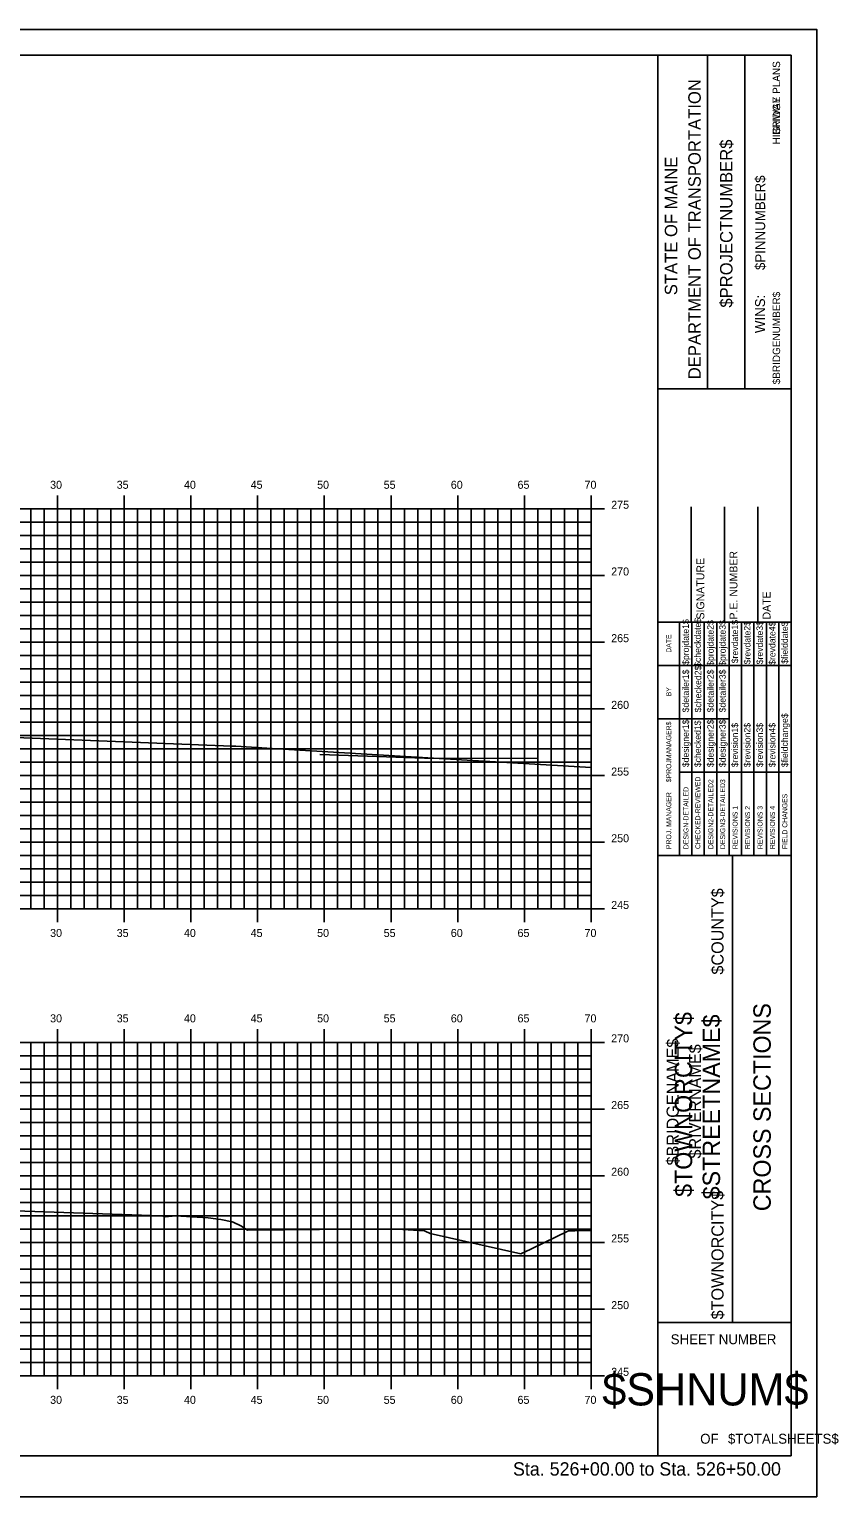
# Model space of a CAD drawing. Extents: x 1168600 to 1177589, y 610178 to 611246.
# Drawn here: x 1175976.5 to 1176037.2, y 610268.7 to 610378.7 of the extents above; entities that cross this region are included whole.
import ezdxf

# ---------------------------------------------------------------- set-up
doc = ezdxf.new("R2010")
doc.units = 0
for name, color, linetype in [('_Construction', 7, 'Continuous'), ('_Station Equation', 7, 'Continuous'), ('BORDER', 7, 'Continuous'), ('D_Bridge_Centerline', 7, 'Continuous'), ('D_Text_Standard', 7, 'Continuous'), ('H_V ANNOTATION', 7, 'Continuous'), ('MAJOR', 7, 'Continuous'), ('MINOR', 7, 'Continuous')]:
    doc.layers.add(name, color=color, linetype=linetype)

msp = doc.modelspace()

# ---------------------------------------------------------------- linework, layer by layer
at = {"layer": '_Construction'}
for p, q in [((1176033.63, 610376.8), (1175873.63, 610376.8)), ((1176023.63, 610271.8), (1176023.63, 610376.8)), ((1176033.63, 610271.8), (1176033.63, 610376.8)), ((1176027.36, 610351.8), (1176027.36, 610376.8)), ((1176030.15, 610351.8), (1176030.15, 610376.8)), ((1176023.63, 610351.8), (1176033.63, 610351.8)), ((1176026.13, 610334.3), (1176026.13, 610342.95)), ((1176028.63, 610334.3), (1176028.63, 610342.95)), ((1176031.13, 610334.3), (1176031.13, 610342.95)), ((1176023.63, 610334.3), (1176033.63, 610334.3)), ((1176023.63, 610316.8), (1176033.63, 610316.8)), ((1176029.22, 610281.8), (1176029.22, 610316.8)), ((1176023.63, 610281.8), (1176033.63, 610281.8)), ((1175873.63, 610271.8), (1176033.63, 610271.8))]:
    msp.add_line(p, q, dxfattribs=at)
msp.add_lwpolyline([(1175865.54, 610268.74), (1176035.54, 610268.74), (1176035.54, 610378.74), (1175865.54, 610378.74)], close=True, dxfattribs=at)
for points in [[(1176025.24, 610331.05), (1176025.24, 610334.3)], [(1176026.18, 610316.81), (1176026.18, 610334.3)], [(1176027.11, 610334.3), (1176027.11, 610316.81)], [(1176028.04, 610316.81), (1176028.04, 610334.3)], [(1176028.97, 610316.81), (1176028.97, 610334.3)], [(1176029.9, 610316.81), (1176029.9, 610334.3)], [(1176030.83, 610316.81), (1176030.83, 610334.3)], [(1176031.77, 610316.81), (1176031.77, 610334.3)], [(1176032.7, 610316.81), (1176032.7, 610334.3)], [(1176025.24, 610316.81), (1176025.24, 610333.6)], [(1176023.63, 610331.05), (1176033.63, 610331.05)], [(1176023.63, 610327.05), (1176025.24, 610327.05)], [(1176025.24, 610327.05), (1176028.97, 610327.05)], [(1176025.24, 610323.05), (1176033.63, 610323.05)]]:
    msp.add_lwpolyline(points, dxfattribs=at)
at = {"layer": '_Station Equation'}
for points in [[(1175966.12, 610326.02), (1175991.7, 610325.01), (1175992, 610325), (1175994.72, 610324.84), (1176006.82, 610324.11), (1176018.63, 610323.4)], [(1175960.16, 610290.69), (1175986.39, 610289.8), (1175986.47, 610289.79), (1175986.55, 610289.78), (1175986.62, 610289.75), (1175986.7, 610289.72), (1175987.48, 610289.79), (1175989.92, 610289.65), (1175990.87, 610289.53), (1175991.72, 610289.34), (1175991.79, 610289.32), (1175992.37, 610289.05), (1175992.87, 610288.71), (1176003.69, 610288.83), (1176006.14, 610288.67), (1176006.18, 610288.64), (1176006.19, 610288.64), (1176006.56, 610288.46), (1176013.37, 610286.95), (1176014.1, 610287.3), (1176016.94, 610288.66), (1176017.41, 610288.67), (1176018.63, 610288.69)]]:
    msp.add_lwpolyline(points, dxfattribs=at)
at = {"layer": 'D_Bridge_Centerline'}
msp.add_lwpolyline([(1175998.3, 610324.38), (1176006.15, 610324.11), (1176014.66, 610324.08)], dxfattribs=at)
at = {"layer": 'MAJOR'}
for p, q in [((1175978.63, 610343.8), (1175978.63, 610342.8)), ((1175983.63, 610343.8), (1175983.63, 610342.8)), ((1175988.63, 610343.8), (1175988.63, 610342.8)), ((1175993.63, 610343.8), (1175993.63, 610342.8)), ((1175998.63, 610343.8), (1175998.63, 610342.8)), ((1176003.63, 610343.8), (1176003.63, 610342.8)), ((1176008.63, 610343.8), (1176008.63, 610342.8)), ((1176013.63, 610343.8), (1176013.63, 610342.8)), ((1176018.63, 610343.8), (1176018.63, 610342.8)), ((1175878.63, 610342.8), (1176018.63, 610342.8)), ((1175878.63, 610342.8), (1176018.63, 610342.8)), ((1175978.63, 610312.8), (1175978.63, 610342.8)), ((1175983.63, 610312.8), (1175983.63, 610342.8)), ((1175988.63, 610312.8), (1175988.63, 610342.8)), ((1175993.63, 610312.8), (1175993.63, 610342.8)), ((1175998.63, 610312.8), (1175998.63, 610342.8)), ((1176003.63, 610312.8), (1176003.63, 610342.8)), ((1176008.63, 610312.8), (1176008.63, 610342.8)), ((1176013.63, 610312.8), (1176013.63, 610342.8)), ((1176019.63, 610342.8), (1176017.63, 610342.8)), ((1176018.63, 610312.8), (1176018.63, 610342.8)), ((1176018.63, 610312.8), (1176018.63, 610342.8)), ((1175878.63, 610337.8), (1176018.63, 610337.8)), ((1176019.63, 610337.8), (1176017.63, 610337.8)), ((1175878.63, 610332.8), (1176018.63, 610332.8)), ((1176019.63, 610332.8), (1176017.63, 610332.8)), ((1175878.63, 610327.8), (1176018.63, 610327.8)), ((1176019.63, 610327.8), (1176017.63, 610327.8)), ((1175878.63, 610322.8), (1176018.63, 610322.8)), ((1176019.63, 610322.8), (1176017.63, 610322.8)), ((1175878.63, 610317.8), (1176018.63, 610317.8)), ((1176019.63, 610317.8), (1176017.63, 610317.8)), ((1175878.63, 610312.8), (1176018.63, 610312.8)), ((1175878.63, 610312.8), (1176018.63, 610312.8)), ((1175978.63, 610311.8), (1175978.63, 610312.8)), ((1175983.63, 610311.8), (1175983.63, 610312.8)), ((1175988.63, 610311.8), (1175988.63, 610312.8)), ((1175993.63, 610311.8), (1175993.63, 610312.8)), ((1175998.63, 610311.8), (1175998.63, 610312.8)), ((1176003.63, 610311.8), (1176003.63, 610312.8)), ((1176008.63, 610311.8), (1176008.63, 610312.8)), ((1176013.63, 610311.8), (1176013.63, 610312.8)), ((1176019.63, 610312.8), (1176017.63, 610312.8)), ((1176018.63, 610311.8), (1176018.63, 610312.8)), ((1175978.63, 610303.8), (1175978.63, 610302.8)), ((1175983.63, 610303.8), (1175983.63, 610302.8)), ((1175988.63, 610303.8), (1175988.63, 610302.8)), ((1175993.63, 610303.8), (1175993.63, 610302.8)), ((1175998.63, 610303.8), (1175998.63, 610302.8)), ((1176003.63, 610303.8), (1176003.63, 610302.8)), ((1176008.63, 610303.8), (1176008.63, 610302.8)), ((1176013.63, 610303.8), (1176013.63, 610302.8)), ((1176018.63, 610303.8), (1176018.63, 610302.8)), ((1175878.63, 610302.8), (1176018.63, 610302.8)), ((1175878.63, 610302.8), (1176018.63, 610302.8)), ((1175978.63, 610277.8), (1175978.63, 610302.8)), ((1175983.63, 610277.8), (1175983.63, 610302.8)), ((1175988.63, 610277.8), (1175988.63, 610302.8)), ((1175993.63, 610277.8), (1175993.63, 610302.8)), ((1175998.63, 610277.8), (1175998.63, 610302.8)), ((1176003.63, 610277.8), (1176003.63, 610302.8)), ((1176008.63, 610277.8), (1176008.63, 610302.8)), ((1176013.63, 610277.8), (1176013.63, 610302.8)), ((1176019.63, 610302.8), (1176017.63, 610302.8)), ((1176018.63, 610277.8), (1176018.63, 610302.8)), ((1176018.63, 610277.8), (1176018.63, 610302.8)), ((1175878.63, 610297.8), (1176018.63, 610297.8)), ((1176019.63, 610297.8), (1176017.63, 610297.8)), ((1175878.63, 610292.8), (1176018.63, 610292.8)), ((1176019.63, 610292.8), (1176017.63, 610292.8)), ((1175878.63, 610287.8), (1176018.63, 610287.8)), ((1176019.63, 610287.8), (1176017.63, 610287.8)), ((1175878.63, 610282.8), (1176018.63, 610282.8)), ((1176019.63, 610282.8), (1176017.63, 610282.8)), ((1175878.63, 610277.8), (1176018.63, 610277.8)), ((1175878.63, 610277.8), (1176018.63, 610277.8)), ((1175978.63, 610276.8), (1175978.63, 610277.8)), ((1175983.63, 610276.8), (1175983.63, 610277.8)), ((1175988.63, 610276.8), (1175988.63, 610277.8)), ((1175993.63, 610276.8), (1175993.63, 610277.8)), ((1175998.63, 610276.8), (1175998.63, 610277.8)), ((1176003.63, 610276.8), (1176003.63, 610277.8)), ((1176008.63, 610276.8), (1176008.63, 610277.8)), ((1176013.63, 610276.8), (1176013.63, 610277.8)), ((1176019.63, 610277.8), (1176017.63, 610277.8)), ((1176018.63, 610276.8), (1176018.63, 610277.8))]:
    msp.add_line(p, q, dxfattribs=at)
at = {"layer": 'MINOR'}
for p, q in [((1175976.63, 610312.8), (1175976.63, 610342.8)), ((1175977.63, 610312.8), (1175977.63, 610342.8)), ((1175979.63, 610312.8), (1175979.63, 610342.8)), ((1175980.63, 610312.8), (1175980.63, 610342.8)), ((1175981.63, 610312.8), (1175981.63, 610342.8)), ((1175982.63, 610312.8), (1175982.63, 610342.8)), ((1175984.63, 610312.8), (1175984.63, 610342.8)), ((1175985.63, 610312.8), (1175985.63, 610342.8)), ((1175986.63, 610312.8), (1175986.63, 610342.8)), ((1175987.63, 610312.8), (1175987.63, 610342.8)), ((1175989.63, 610312.8), (1175989.63, 610342.8)), ((1175990.63, 610312.8), (1175990.63, 610342.8)), ((1175991.63, 610312.8), (1175991.63, 610342.8)), ((1175992.63, 610312.8), (1175992.63, 610342.8)), ((1175994.63, 610312.8), (1175994.63, 610342.8)), ((1175995.63, 610312.8), (1175995.63, 610342.8)), ((1175996.63, 610312.8), (1175996.63, 610342.8)), ((1175997.63, 610312.8), (1175997.63, 610342.8)), ((1175999.63, 610312.8), (1175999.63, 610342.8)), ((1176000.63, 610312.8), (1176000.63, 610342.8)), ((1176001.63, 610312.8), (1176001.63, 610342.8)), ((1176002.63, 610312.8), (1176002.63, 610342.8)), ((1176004.63, 610312.8), (1176004.63, 610342.8)), ((1176005.63, 610312.8), (1176005.63, 610342.8)), ((1176006.63, 610312.8), (1176006.63, 610342.8)), ((1176007.63, 610312.8), (1176007.63, 610342.8)), ((1176009.63, 610312.8), (1176009.63, 610342.8)), ((1176010.63, 610312.8), (1176010.63, 610342.8)), ((1176011.63, 610312.8), (1176011.63, 610342.8)), ((1176012.63, 610312.8), (1176012.63, 610342.8)), ((1176014.63, 610312.8), (1176014.63, 610342.8)), ((1176015.63, 610312.8), (1176015.63, 610342.8)), ((1176016.63, 610312.8), (1176016.63, 610342.8)), ((1176017.63, 610312.8), (1176017.63, 610342.8)), ((1175878.63, 610341.8), (1176018.63, 610341.8)), ((1176018.63, 610341.8), (1176017.63, 610341.8)), ((1175878.63, 610340.8), (1176018.63, 610340.8)), ((1176018.63, 610340.8), (1176017.63, 610340.8)), ((1175878.63, 610339.8), (1176018.63, 610339.8)), ((1176018.63, 610339.8), (1176017.63, 610339.8)), ((1175878.63, 610338.8), (1176018.63, 610338.8)), ((1176018.63, 610338.8), (1176017.63, 610338.8)), ((1175878.63, 610336.8), (1176018.63, 610336.8)), ((1176018.63, 610336.8), (1176017.63, 610336.8)), ((1175878.63, 610335.8), (1176018.63, 610335.8)), ((1176018.63, 610335.8), (1176017.63, 610335.8)), ((1175878.63, 610334.8), (1176018.63, 610334.8)), ((1176018.63, 610334.8), (1176017.63, 610334.8)), ((1175878.63, 610333.8), (1176018.63, 610333.8)), ((1176018.63, 610333.8), (1176017.63, 610333.8)), ((1175878.63, 610331.8), (1176018.63, 610331.8)), ((1176018.63, 610331.8), (1176017.63, 610331.8)), ((1175878.63, 610330.8), (1176018.63, 610330.8)), ((1176018.63, 610330.8), (1176017.63, 610330.8)), ((1175878.63, 610329.8), (1176018.63, 610329.8)), ((1176018.63, 610329.8), (1176017.63, 610329.8)), ((1175878.63, 610328.8), (1176018.63, 610328.8)), ((1176018.63, 610328.8), (1176017.63, 610328.8)), ((1175878.63, 610326.8), (1176018.63, 610326.8)), ((1176018.63, 610326.8), (1176017.63, 610326.8)), ((1175878.63, 610325.8), (1176018.63, 610325.8)), ((1176018.63, 610325.8), (1176017.63, 610325.8)), ((1175878.63, 610324.8), (1176018.63, 610324.8)), ((1176018.63, 610324.8), (1176017.63, 610324.8)), ((1175878.63, 610323.8), (1176018.63, 610323.8)), ((1176018.63, 610323.8), (1176017.63, 610323.8)), ((1175878.63, 610321.8), (1176018.63, 610321.8)), ((1176018.63, 610321.8), (1176017.63, 610321.8)), ((1175878.63, 610320.8), (1176018.63, 610320.8)), ((1176018.63, 610320.8), (1176017.63, 610320.8)), ((1175878.63, 610319.8), (1176018.63, 610319.8)), ((1176018.63, 610319.8), (1176017.63, 610319.8)), ((1175878.63, 610318.8), (1176018.63, 610318.8)), ((1176018.63, 610318.8), (1176017.63, 610318.8)), ((1175878.63, 610316.8), (1176018.63, 610316.8)), ((1176018.63, 610316.8), (1176017.63, 610316.8)), ((1175878.63, 610315.8), (1176018.63, 610315.8)), ((1176018.63, 610315.8), (1176017.63, 610315.8)), ((1175878.63, 610314.8), (1176018.63, 610314.8)), ((1176018.63, 610314.8), (1176017.63, 610314.8)), ((1175878.63, 610313.8), (1176018.63, 610313.8)), ((1176018.63, 610313.8), (1176017.63, 610313.8)), ((1175976.63, 610277.8), (1175976.63, 610302.8)), ((1175977.63, 610277.8), (1175977.63, 610302.8)), ((1175979.63, 610277.8), (1175979.63, 610302.8)), ((1175980.63, 610277.8), (1175980.63, 610302.8)), ((1175981.63, 610277.8), (1175981.63, 610302.8)), ((1175982.63, 610277.8), (1175982.63, 610302.8)), ((1175984.63, 610277.8), (1175984.63, 610302.8)), ((1175985.63, 610277.8), (1175985.63, 610302.8)), ((1175986.63, 610277.8), (1175986.63, 610302.8)), ((1175987.63, 610277.8), (1175987.63, 610302.8)), ((1175989.63, 610277.8), (1175989.63, 610302.8)), ((1175990.63, 610277.8), (1175990.63, 610302.8)), ((1175991.63, 610277.8), (1175991.63, 610302.8)), ((1175992.63, 610277.8), (1175992.63, 610302.8)), ((1175994.63, 610277.8), (1175994.63, 610302.8)), ((1175995.63, 610277.8), (1175995.63, 610302.8)), ((1175996.63, 610277.8), (1175996.63, 610302.8)), ((1175997.63, 610277.8), (1175997.63, 610302.8)), ((1175999.63, 610277.8), (1175999.63, 610302.8)), ((1176000.63, 610277.8), (1176000.63, 610302.8)), ((1176001.63, 610277.8), (1176001.63, 610302.8)), ((1176002.63, 610277.8), (1176002.63, 610302.8)), ((1176004.63, 610277.8), (1176004.63, 610302.8)), ((1176005.63, 610277.8), (1176005.63, 610302.8)), ((1176006.63, 610277.8), (1176006.63, 610302.8)), ((1176007.63, 610277.8), (1176007.63, 610302.8)), ((1176009.63, 610277.8), (1176009.63, 610302.8)), ((1176010.63, 610277.8), (1176010.63, 610302.8)), ((1176011.63, 610277.8), (1176011.63, 610302.8)), ((1176012.63, 610277.8), (1176012.63, 610302.8)), ((1176014.63, 610277.8), (1176014.63, 610302.8)), ((1176015.63, 610277.8), (1176015.63, 610302.8)), ((1176016.63, 610277.8), (1176016.63, 610302.8)), ((1176017.63, 610277.8), (1176017.63, 610302.8)), ((1175878.63, 610301.8), (1176018.63, 610301.8)), ((1176018.63, 610301.8), (1176017.63, 610301.8)), ((1175878.63, 610300.8), (1176018.63, 610300.8)), ((1175878.63, 610299.8), (1176018.63, 610299.8)), ((1176018.63, 610300.8), (1176017.63, 610300.8)), ((1176018.63, 610299.8), (1176017.63, 610299.8)), ((1175878.63, 610298.8), (1176018.63, 610298.8)), ((1176018.63, 610298.8), (1176017.63, 610298.8)), ((1175878.63, 610296.8), (1176018.63, 610296.8)), ((1176018.63, 610296.8), (1176017.63, 610296.8)), ((1175878.63, 610295.8), (1176018.63, 610295.8)), ((1176018.63, 610295.8), (1176017.63, 610295.8)), ((1175878.63, 610294.8), (1176018.63, 610294.8)), ((1176018.63, 610294.8), (1176017.63, 610294.8)), ((1175878.63, 610293.8), (1176018.63, 610293.8)), ((1176018.63, 610293.8), (1176017.63, 610293.8)), ((1175878.63, 610291.8), (1176018.63, 610291.8)), ((1176018.63, 610291.8), (1176017.63, 610291.8)), ((1175878.63, 610290.8), (1176018.63, 610290.8)), ((1176018.63, 610290.8), (1176017.63, 610290.8)), ((1175878.63, 610289.8), (1176018.63, 610289.8)), ((1175878.63, 610288.8), (1176018.63, 610288.8)), ((1176018.63, 610289.8), (1176017.63, 610289.8)), ((1176018.63, 610288.8), (1176017.63, 610288.8)), ((1175878.63, 610286.8), (1176018.63, 610286.8)), ((1176018.63, 610286.8), (1176017.63, 610286.8)), ((1175878.63, 610285.8), (1176018.63, 610285.8)), ((1176018.63, 610285.8), (1176017.63, 610285.8)), ((1175878.63, 610284.8), (1176018.63, 610284.8)), ((1176018.63, 610284.8), (1176017.63, 610284.8)), ((1175878.63, 610283.8), (1176018.63, 610283.8)), ((1176018.63, 610283.8), (1176017.63, 610283.8)), ((1175878.63, 610281.8), (1176018.63, 610281.8)), ((1176018.63, 610281.8), (1176017.63, 610281.8)), ((1175878.63, 610280.8), (1176018.63, 610280.8)), ((1176018.63, 610280.8), (1176017.63, 610280.8)), ((1175878.63, 610279.8), (1176018.63, 610279.8)), ((1176018.63, 610279.8), (1176017.63, 610279.8)), ((1175878.63, 610278.8), (1176018.63, 610278.8)), ((1176018.63, 610278.8), (1176017.63, 610278.8))]:
    msp.add_line(p, q, dxfattribs=at)

# ---------------------------------------------------------------- texts
at = {"layer": '_Construction'}
for s, height, rotation, p in [('BRIDGE PLANS', 0.559, 90, (1176032.79, 610370.83)), ('HIGHWAY PLANS', 0.559, 90, (1176032.79, 610370.12)), ('DEPARTMENT OF TRANSPORTATION', 0.9318, 90, (1176026.84, 610352.51)), ('$PROJECTNUMBER$', 0.9318, 90, (1176029.22, 610357.88)), ('STATE OF MAINE', 0.9318, 90, (1176025.08, 610358.81)), ('$PINNUMBER$', 0.7453, 90, (1176031.67, 610360.7)), ('$BRIDGENUMBER$', 0.559, 90, (1176032.79, 610352.13)), ('P.E. NUMBER', 0.5906, 90, (1176029.59, 610334.5)), ('SIGNATURE', 0.591, 90, (1176027.11, 610334.5)), ('DATE', 0.591, 90, (1176032.07, 610334.5)), ('$projdate1$', 0.4845, 90, (1176025.95, 610331.1)), ('$checkdate$', 0.4845, 90, (1176026.85, 610330.95)), ('$projdate2$', 0.4845, 90, (1176027.81, 610331.03)), ('$projdate3$', 0.4845, 90, (1176028.71, 610331.03)), ('$revdate1$', 0.485, 90, (1176029.64, 610331.22)), ('$revdate2$', 0.485, 90, (1176030.57, 610331.14)), ('$revdate3$', 0.485, 90, (1176031.5, 610331.14)), ('$revdate4$', 0.485, 90, (1176032.44, 610331.1)), ('$fielddate$', 0.4845, 90, (1176033.37, 610331.18)), ('DATE', 0.371, 90, (1176024.63, 610332.01)), ('$detailer1$', 0.4845, 90, (1176025.95, 610327.54)), ('$checked2$', 0.485, 90, (1176026.88, 610327.54)), ('$detailer2$', 0.4845, 90, (1176027.81, 610327.54)), ('$detailer3$', 0.4845, 90, (1176028.71, 610327.54)), ('BY', 0.371, 90, (1176024.63, 610328.74)), ('$fieldchange$', 0.4845, 90, (1176033.37, 610323.43)), ('$PROJMANAGER$', 0.3727, 90, (1176024.63, 610322.3)), ('$designer1$', 0.4845, 90, (1176025.95, 610323.43)), ('$checked1$', 0.485, 90, (1176026.85, 610323.43)), ('$designer2$', 0.4845, 90, (1176027.81, 610323.43)), ('$designer3$', 0.4845, 90, (1176028.71, 610323.43)), ('$revision1$', 0.4845, 90, (1176029.64, 610323.43)), ('$revision2$', 0.4845, 90, (1176030.57, 610323.43)), ('$revision3$', 0.4845, 90, (1176031.5, 610323.43)), ('$revision4$', 0.4845, 90, (1176032.44, 610323.43)), ('CHECKED-REVIEWED', 0.3727, 90, (1176026.81, 610317.29)), ('DESIGN2-DETAILED2', 0.3727, 90, (1176027.78, 610317.29)), ('DESIGN3-DETAILED3', 0.3727, 90, (1176028.67, 610317.29)), ('PROJ. MANAGER', 0.3727, 90, (1176024.63, 610317.29)), ('DESIGN-DETAILED', 0.3727, 90, (1176025.92, 610317.29)), ('FIELD CHANGES', 0.3727, 90, (1176033.33, 610317.29)), ('REVISIONS 1', 0.3727, 90, (1176029.6, 610317.29)), ('REVISIONS 2', 0.3727, 90, (1176030.54, 610317.29)), ('REVISIONS 3', 0.3727, 90, (1176031.47, 610317.29)), ('REVISIONS 4', 0.3727, 90, (1176032.4, 610317.29)), ('$COUNTY$', 0.907, 90, (1176028.55, 610307.88)), ('CROSS SECTIONS', 1.3043, 90, (1176032.09, 610290.14)), ('$TOWNORCITY$', 1.3043, 90, (1176026.2, 610291.21)), ('$STREETNAME$', 1.3043, 90, (1176028.29, 610291.03)), ('$BRIDGENAME$', 0.9072, 90, (1176025.19, 610293.57)), ('$RIVERNAME$', 0.9072, 90, (1176026.87, 610294.09)), ('$TOWNORCITY$', 0.9072, 90, (1176028.55, 610282.03)), ('SHEET NUMBER', 0.7453, 360, (1176024.59, 610280.17)), ('$SHNUM$', 2.419, 360, (1176019.46, 610275.58)), ('OF', 0.745, 360, (1176026.8, 610272.71)), ('$TOTALSHEETS$', 0.7453, 360, (1176028.88, 610272.71))]:
    msp.add_text(s, height=height, rotation=rotation, dxfattribs=at).set_placement(p)
at = {"layer": 'BORDER'}
msp.add_text('WINS:', height=0.745, rotation=90, dxfattribs=at).set_placement((1176031.66, 610355.97))
at = {"layer": 'D_Text_Standard'}
for s, p in [('C', (1175991.71, 610289.34)), ('L', (1175991.72, 610289.33))]:
    msp.add_text(s, height=0.0146, dxfattribs=at).set_placement(p)
at = {"layer": 'H_V ANNOTATION'}
for s, height, p in [('30', 0.6, (1175978.08, 610344.3)), ('35', 0.6, (1175983.07, 610344.3)), ('40', 0.6, (1175988.11, 610344.3)), ('45', 0.6, (1175993.11, 610344.3)), ('50', 0.6, (1175998.09, 610344.3)), ('55', 0.6, (1176003.08, 610344.3)), ('60', 0.6, (1176008.11, 610344.3)), ('65', 0.6, (1176013.11, 610344.3)), ('70', 0.6, (1176018.13, 610344.3)), ('275', 0.6, (1176020.13, 610342.8)), ('270', 0.6, (1176020.13, 610337.8)), ('265', 0.6, (1176020.13, 610332.8)), ('260', 0.6, (1176020.13, 610327.8)), ('255', 0.6, (1176020.13, 610322.8)), ('250', 0.6, (1176020.13, 610317.8)), ('245', 0.6, (1176020.13, 610312.8)), ('30', 0.6, (1175978.08, 610310.7)), ('35', 0.6, (1175983.07, 610310.7)), ('40', 0.6, (1175988.11, 610310.7)), ('45', 0.6, (1175993.11, 610310.7)), ('50', 0.6, (1175998.09, 610310.7)), ('55', 0.6, (1176003.08, 610310.7)), ('60', 0.6, (1176008.11, 610310.7)), ('65', 0.6, (1176013.11, 610310.7)), ('70', 0.6, (1176018.13, 610310.7)), ('30', 0.6, (1175978.08, 610304.3)), ('35', 0.6, (1175983.07, 610304.3)), ('40', 0.6, (1175988.11, 610304.3)), ('45', 0.6, (1175993.11, 610304.3)), ('50', 0.6, (1175998.09, 610304.3)), ('55', 0.6, (1176003.08, 610304.3)), ('60', 0.6, (1176008.11, 610304.3)), ('65', 0.6, (1176013.11, 610304.3)), ('70', 0.6, (1176018.13, 610304.3)), ('270', 0.6, (1176020.13, 610302.8)), ('265', 0.6, (1176020.13, 610297.8)), ('260', 0.6, (1176020.13, 610292.8)), ('255', 0.6, (1176020.13, 610287.8)), ('250', 0.6, (1176020.13, 610282.8)), ('245', 0.6, (1176020.13, 610277.8)), ('30', 0.6, (1175978.08, 610275.7)), ('35', 0.6, (1175983.07, 610275.7)), ('40', 0.6, (1175988.11, 610275.7)), ('45', 0.6, (1175993.11, 610275.7)), ('50', 0.6, (1175998.09, 610275.7)), ('55', 0.6, (1176003.08, 610275.7)), ('60', 0.6, (1176008.11, 610275.7)), ('65', 0.6, (1176013.11, 610275.7)), ('70', 0.6, (1176018.13, 610275.7)), ('Sta. 526+00.00 to Sta. 526+50.00', 1.0002, (1176012.77, 610270.32))]:
    msp.add_text(s, height=height, dxfattribs=at).set_placement(p)

doc.saveas('drawing.dxf')
